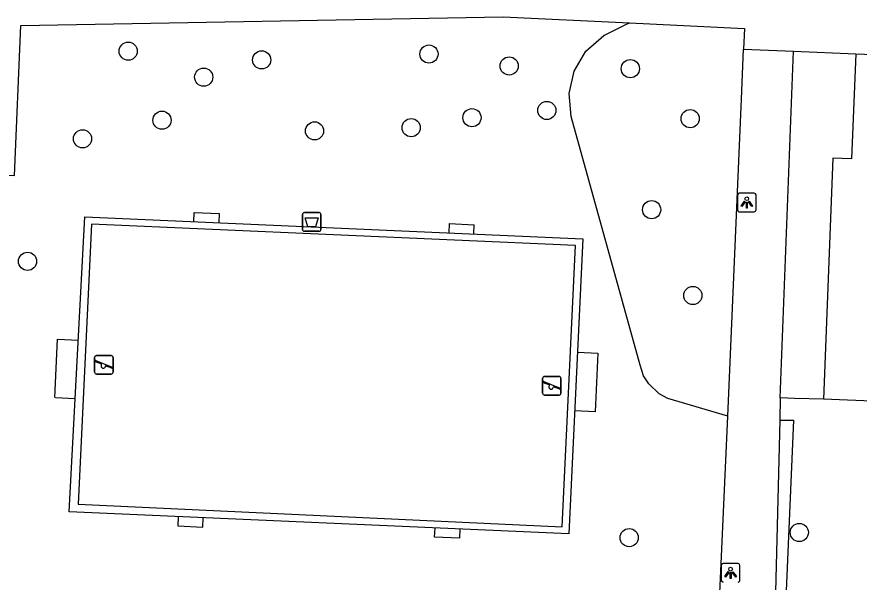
# Model space of a CAD drawing. Extents: x 160732 to 162105, y 387428 to 388479.
# Drawn here: x 161346.63 to 161391.93, y 387774.41 to 387804.82 of the extents above; entities that cross this region are included whole.
import ezdxf

# ---------------------------------------------------------------- set-up
doc = ezdxf.new("R2010")
doc.units = 0
for name, color, linetype in [('IMGEO_Afvalbak', 7, 'Continuous'), ('IMGEO_Boom', 7, 'Continuous'), ('IMGEO_Groenvoorziening', 7, 'Continuous'), ('IMGEO_Haag', 7, 'Continuous'), ('IMGEO_Hek', 7, 'Continuous'), ('IMGEO_Lichtpunt', 7, 'Continuous'), ('IMGEO_Pand', 7, 'Continuous'), ('IMGEO_Speelvoorziening', 7, 'Continuous'), ('IMGEO_Voetpad_open', 7, 'Continuous')]:
    doc.layers.add(name, color=color, linetype=linetype)

msp = doc.modelspace()

# ---------------------------------------------------------------- linework, layer by layer
at = {"layer": 'IMGEO_Afvalbak'}
for p, q in [((161361.992, 387793.389), (161361.992, 387794.189)), ((161361.992, 387794.189), (161361.992, 387793.389)), ((161362.092, 387794.289), (161362.882, 387794.289)), ((161362.882, 387794.289), (161362.092, 387794.289)), ((161362.982, 387794.189), (161362.982, 387793.389)), ((161362.982, 387793.389), (161362.982, 387794.189)), ((161362.882, 387793.289), (161362.092, 387793.289)), ((161362.092, 387793.289), (161362.882, 387793.289))]:
    msp.add_line(p, q, dxfattribs=at)
msp.add_lwpolyline([(161362.135, 387794.003), (161362.839, 387794.003), (161362.69, 387793.533), (161362.284, 387793.533), (161362.135, 387794.003)], dxfattribs=at)
for centre, start, end in [((161362.092, 387794.189), 90, 180), ((161362.092, 387794.189), 90, 180), ((161362.882, 387794.189), 0, 90), ((161362.882, 387794.189), 360, 90), ((161362.092, 387793.389), 180, 270), ((161362.092, 387793.389), 180, 270), ((161362.882, 387793.389), 270, 0), ((161362.882, 387793.389), 270, 0)]:
    msp.add_arc(centre, 0.1, start, end, dxfattribs=at)
at = {"layer": 'IMGEO_Boom'}
for centre in [(161352.62, 387802.976), (161368.79, 387802.819), (161359.796, 387802.507), (161373.107, 387802.182), (161379.623, 387802.033), (161356.68, 387801.578), (161375.131, 387799.788), (161354.436, 387799.262), (161371.103, 387799.396), (161382.84, 387799.343), (161362.64, 387798.688), (161367.836, 387798.861), (161350.165, 387798.261), (161380.765, 387794.449), (161347.207, 387791.669), (161382.984, 387789.833), (161388.705, 387777.082), (161379.56, 387776.806)]:
    msp.add_circle(centre, 0.489, dxfattribs=at)
at = {"layer": 'IMGEO_Groenvoorziening'}
for points in [[(161384.856, 387783.336), (161381.637, 387784.289), (161381.178, 387784.536), (161380.611, 387785.071), (161380.338, 387785.514), (161380.144, 387786.084), (161376.444, 387799.466), (161376.328, 387800.698), (161376.599, 387801.906), (161377.229, 387802.971), (161378.2, 387803.815), (161379.373, 387804.419), (161379.57, 387804.496)], [(161350.289, 387794.063), (161377.065, 387792.879), (161376.322, 387777.016), (161349.449, 387778.187), (161350.289, 387794.063)], [(161375.962, 387777.386), (161376.671, 387792.523), (161350.64, 387793.677), (161349.924, 387778.6), (161375.962, 387777.386)], [(161390.004, 387784.247), (161388.447, 387784.291), (161388.081, 387784.307), (161387.682, 387784.324)]]:
    msp.add_lwpolyline(points, dxfattribs=at)
at = {"layer": 'IMGEO_Haag'}
msp.add_lwpolyline([(161387.653, 387783.133), (161388.397, 387783.128), (161387.772, 387768.513), (161414.066, 387767.444), (161414.765, 387767.434), (161414.735, 387766.75)], dxfattribs=at)
at = {"layer": 'IMGEO_Hek'}
for points in [[(161356.153, 387793.804), (161356.175, 387794.303)], [(161356.175, 387794.303), (161357.514, 387794.244)], [(161357.514, 387794.244), (161357.492, 387793.744)], [(161376.322, 387777.016), (161349.449, 387778.187), (161350.289, 387794.063), (161377.065, 387792.879), (161376.322, 387777.016)], [(161369.884, 387793.697), (161369.864, 387793.197)], [(161369.884, 387793.697), (161371.223, 387793.638)], [(161371.201, 387793.138), (161371.223, 387793.638)], [(161348.673, 387784.337), (161348.816, 387787.475)], [(161348.816, 387787.475), (161349.938, 387787.421)], [(161376.78, 387786.786), (161377.878, 387786.734)], [(161377.878, 387786.734), (161377.731, 387783.578)], [(161349.771, 387784.278), (161348.701, 387784.318)], [(161377.731, 387783.578), (161376.631, 387783.622)], [(161355.313, 387777.931), (161355.292, 387777.432)], [(161355.292, 387777.432), (161356.63, 387777.374), (161356.652, 387777.873)], [(161370.436, 387776.772), (161369.097, 387776.83), (161369.133, 387777.329)], [(161370.458, 387777.272), (161370.436, 387776.772)]]:
    msp.add_lwpolyline(points, dxfattribs=at)
at = {"layer": 'IMGEO_Lichtpunt'}
for p, q in [((161385.386, 387795.241), (161385.386, 387794.434)), ((161385.386, 387795.241), (161385.386, 387794.434)), ((161386.288, 387795.336), (161385.48, 387795.336)), ((161386.288, 387795.336), (161385.48, 387795.336)), ((161386.382, 387794.434), (161386.382, 387795.241)), ((161386.382, 387794.434), (161386.382, 387795.241)), ((161385.48, 387794.34), (161386.288, 387794.34)), ((161385.48, 387794.34), (161386.288, 387794.34)), ((161384.515, 387775.311), (161384.515, 387774.504)), ((161384.515, 387775.311), (161384.515, 387774.504)), ((161385.417, 387775.406), (161384.609, 387775.406)), ((161385.417, 387775.406), (161384.609, 387775.406)), ((161385.511, 387774.504), (161385.511, 387775.311)), ((161385.511, 387774.504), (161385.511, 387775.311))]:
    msp.add_line(p, q, dxfattribs=at)
for points in [[(161385.76, 387794.905), (161385.799, 387794.877), (161385.611, 387794.615), (161385.573, 387794.642), (161385.76, 387794.905)], [(161385.862, 387794.857), (161385.909, 387794.857), (161385.909, 387794.535), (161385.862, 387794.535), (161385.862, 387794.857)], [(161385.972, 387794.877), (161386.01, 387794.904), (161386.197, 387794.642), (161386.158, 387794.614), (161385.972, 387794.877)], [(161384.889, 387774.975), (161384.928, 387774.947), (161384.74, 387774.685), (161384.702, 387774.712), (161384.889, 387774.975)], [(161384.991, 387774.927), (161385.038, 387774.927), (161385.038, 387774.605), (161384.991, 387774.605), (161384.991, 387774.927)], [(161385.101, 387774.947), (161385.139, 387774.974), (161385.326, 387774.712), (161385.287, 387774.684), (161385.101, 387774.947)]]:
    msp.add_lwpolyline(points, dxfattribs=at)
for centre in [(161385.885, 387795.039), (161385.014, 387775.109)]:
    msp.add_circle(centre, 0.0994, dxfattribs=at)
for centre, start, end in [((161385.48, 387795.241), 90, 180), ((161385.48, 387795.241), 90, 180), ((161386.288, 387795.241), 0, 90), ((161386.288, 387795.241), 0, 90), ((161385.48, 387794.434), 180, 270), ((161385.48, 387794.434), 180, 270), ((161386.288, 387794.434), 270, 0), ((161386.288, 387794.434), 270, 360), ((161384.609, 387775.311), 90, 180), ((161384.609, 387775.311), 90, 180), ((161385.417, 387775.311), 0, 90), ((161385.417, 387775.311), 0, 90), ((161384.609, 387774.504), 180, 270), ((161384.609, 387774.504), 180, 270), ((161385.417, 387774.504), 270, 0), ((161385.417, 387774.504), 270, 360)]:
    msp.add_arc(centre, 0.0946, start, end, dxfattribs=at)
at = {"layer": 'IMGEO_Pand'}
for points in [[(161391.739, 387802.838), (161391.516, 387797.188), (161390.517, 387797.227), (161390.004, 387784.247)], [(161391.739, 387802.838), (161397.265, 387802.62), (161409.568, 387802.128)], [(161437.156, 387797.655), (161437.067, 387795.404), (161436.412, 387778.835), (161435.713, 387778.862), (161435.577, 387775.414), (161428.109, 387775.71), (161417.988, 387776.111), (161415.147, 387776.223), (161415.091, 387774.815), (161406.143, 387775.169), (161406.31, 387779.391), (161398.063, 387779.717), (161398.229, 387783.922), (161390.004, 387784.247)]]:
    msp.add_lwpolyline(points, dxfattribs=at)
at = {"layer": 'IMGEO_Speelvoorziening'}
for p, q in [((161350.814, 387785.702), (161350.814, 387786.502)), ((161350.814, 387786.502), (161350.814, 387785.702)), ((161350.914, 387786.602), (161351.704, 387786.602)), ((161351.704, 387786.602), (161350.914, 387786.602)), ((161351.804, 387786.502), (161351.804, 387785.702)), ((161351.804, 387785.702), (161351.804, 387786.502)), ((161351.197, 387786.13), (161350.858, 387786.267)), ((161350.883, 387786.327), (161351.759, 387785.974)), ((161351.735, 387785.914), (161351.395, 387786.051)), ((161351.704, 387785.602), (161350.914, 387785.602)), ((161350.914, 387785.602), (161351.704, 387785.602)), ((161374.901, 387784.573), (161374.901, 387785.373)), ((161374.901, 387785.373), (161374.901, 387784.573)), ((161375.284, 387785.001), (161374.945, 387785.138)), ((161374.97, 387785.198), (161375.846, 387784.845)), ((161375.001, 387785.473), (161375.791, 387785.473)), ((161375.791, 387785.473), (161375.001, 387785.473)), ((161375.891, 387785.373), (161375.891, 387784.573)), ((161375.891, 387784.573), (161375.891, 387785.373)), ((161375.822, 387784.785), (161375.482, 387784.922)), ((161375.791, 387784.473), (161375.001, 387784.473)), ((161375.001, 387784.473), (161375.791, 387784.473))]:
    msp.add_line(p, q, dxfattribs=at)
for centre, radius, start, end in [((161350.914, 387786.502), 0.1, 90, 180), ((161350.914, 387786.502), 0.1, 90, 180), ((161351.704, 387786.502), 0.1, 0, 90), ((161351.704, 387786.502), 0.1, 360, 90), ((161350.871, 387786.297), 0.0327, 68.078, 248.078), ((161351.276, 387786.04), 0.12, 130.9928, 5.1632), ((161350.914, 387785.702), 0.1, 180, 270), ((161350.914, 387785.702), 0.1, 180, 270), ((161351.704, 387785.702), 0.1, 270, 0), ((161351.704, 387785.702), 0.1, 270, 0), ((161351.747, 387785.944), 0.0327, 248.078, 68.078), ((161375.001, 387785.373), 0.1, 90, 180), ((161375.001, 387785.373), 0.1, 90, 180), ((161374.958, 387785.168), 0.0327, 68.078, 248.078), ((161375.791, 387785.373), 0.1, 0, 90), ((161375.791, 387785.373), 0.1, 360, 90), ((161375.363, 387784.911), 0.12, 130.9928, 5.1632), ((161375.834, 387784.815), 0.0327, 248.078, 68.078), ((161375.001, 387784.573), 0.1, 180, 270), ((161375.001, 387784.573), 0.1, 180, 270), ((161375.791, 387784.573), 0.1, 270, 0), ((161375.791, 387784.573), 0.1, 270, 0)]:
    msp.add_arc(centre, radius, start, end, dxfattribs=at)
at = {"layer": 'IMGEO_Voetpad_open'}
for points in [[(161340.071, 387798.42), (161340.018, 387796.434), (161345.671, 387796.313), (161346.508, 387796.295), (161346.854, 387804.361), (161372.791, 387804.823), (161379.57, 387804.496)], [(161379.57, 387804.496), (161385.757, 387804.197), (161385.713, 387803.08)], [(161384.856, 387783.336), (161385.607, 387800.398), (161385.713, 387803.08)], [(161385.713, 387803.08), (161388.404, 387802.974)], [(161387.682, 387784.324), (161388.404, 387802.974)], [(161388.404, 387802.974), (161391.739, 387802.838)], [(161387.682, 387784.324), (161387.653, 387783.133)], [(161384.276, 387770.134), (161384.385, 387772.63), (161384.856, 387783.336)], [(161387.653, 387783.133), (161387.301, 387768.907)]]:
    msp.add_lwpolyline(points, dxfattribs=at)

doc.saveas('drawing.dxf')
